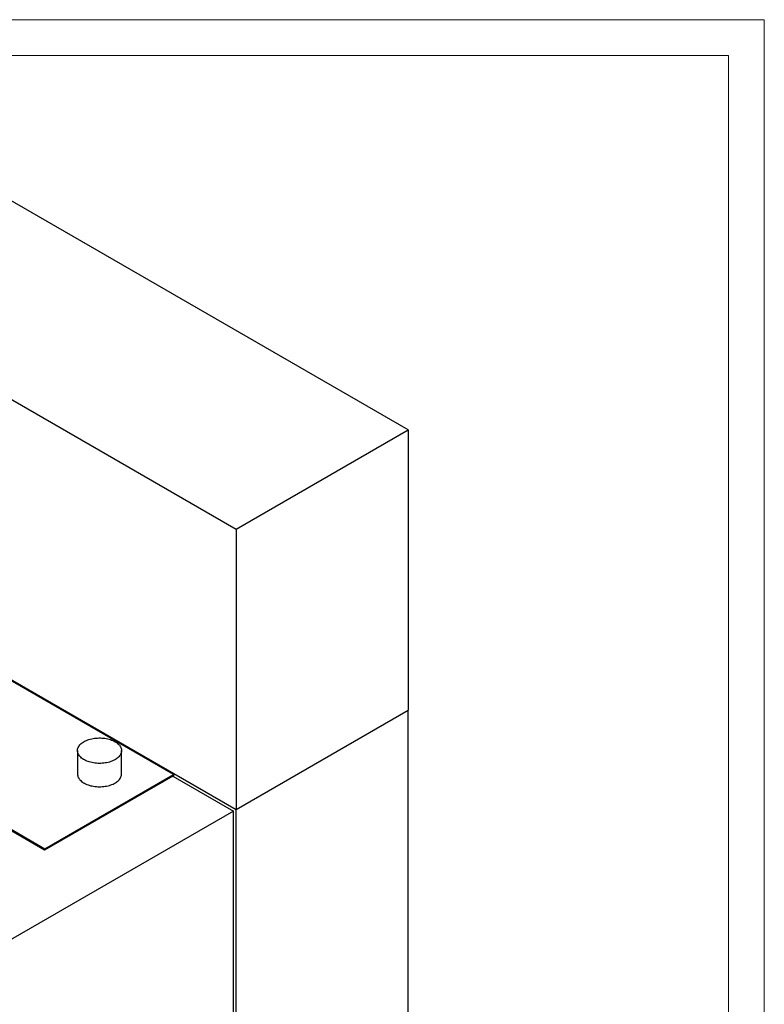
# Model space of a CAD drawing. Header units: millimetres. Extents: x 0 to 841, y 0 to 594.
# Tile 263 of 263: x 737 to 841, y 456 to 594. Entities that reach past the tile are written whole.
import ezdxf

# ---------------------------------------------------------------- set-up
doc = ezdxf.new("R2010")
doc.units = ezdxf.units.MM
doc.layers.add('TRAIT-FORT', color=4, linetype='Continuous', lineweight=25)

msp = doc.modelspace()

# ---------------------------------------------------------------- linework, layer by layer
at = {"color": 7, "linetype": 'Continuous', "lineweight": 18}
for p, q in [((841, 594), (0, 594)), ((841, 594), (841, 0)), ((836, 589), (5, 589)), ((836, 589), (836, 5))]:
    msp.add_line(p, q, dxfattribs=at)
at = {"layer": 'TRAIT-FORT', "color": 4, "linetype": 'Continuous', "lineweight": 25}
for p, q in [((791.2, 536.645), (715.115, 580.568)), ((691.073, 566.689), (767.158, 522.766)), ((767.158, 522.766), (791.2, 536.645)), ((791.2, 536.645), (791.2, 497.451)), ((691.073, 527.495), (767.158, 483.573)), ((758.39, 488.471), (691.498, 527.087)), ((767.158, 522.766), (767.158, 483.573)), ((673.537, 516.719), (740.429, 478.103)), ((767.158, 483.573), (791.2, 497.451)), ((791.2, 425.596), (791.2, 497.451)), ((744.972, 491.811), (744.972, 488.544)), ((751.132, 488.544), (751.132, 491.811)), ((740.36, 477.899), (723.389, 487.696)), ((758.32, 488.268), (740.36, 477.899)), ((740.429, 478.103), (758.39, 488.471)), ((758.32, 488.268), (766.806, 483.369)), ((758.39, 488.471), (758.39, 488.227)), ((766.806, 483.369), (734.703, 464.837)), ((766.806, 413.147), (766.806, 483.369)), ((767.158, 412.465), (767.158, 483.573)), ((740.429, 478.103), (740.429, 477.939))]:
    msp.add_line(p, q, dxfattribs=at)
at = {"layer": 'TRAIT-FORT', "color": 4, "linetype": 'Continuous', "lineweight": 25, "flags": 128}
for points in [[(750.23, 493.068), (750.372, 492.98), (750.503, 492.887), (750.624, 492.789), (750.732, 492.687), (750.829, 492.58), (750.912, 492.47), (750.983, 492.357), (751.04, 492.242), (751.084, 492.124), (751.113, 492.005), (751.129, 491.886), (751.131, 491.766), (751.119, 491.646), (751.092, 491.526), (751.052, 491.409), (750.998, 491.293), (750.931, 491.179), (750.851, 491.068), (750.758, 490.961), (750.652, 490.857), (750.535, 490.758), (750.406, 490.664), (750.266, 490.575), (750.117, 490.491), (749.958, 490.414), (749.79, 490.343), (749.614, 490.278), (749.432, 490.221), (749.243, 490.171), (749.048, 490.128), (748.849, 490.093), (748.647, 490.066), (748.441, 490.047), (748.234, 490.036), (748.026, 490.033), (747.818, 490.038), (747.611, 490.051), (747.407, 490.072), (747.205, 490.101), (747.007, 490.138), (746.814, 490.183), (746.626, 490.235), (746.445, 490.294), (746.271, 490.36), (746.106, 490.433), (745.949, 490.512), (745.802, 490.596), (745.665, 490.687), (745.539, 490.783), (745.425, 490.883), (745.322, 490.987), (745.232, 491.096), (745.155, 491.207), (745.091, 491.321), (745.04, 491.438), (745.004, 491.556), (744.981, 491.676), (744.972, 491.796), (744.977, 491.916), (744.997, 492.035), (745.03, 492.154), (745.077, 492.271), (745.138, 492.386), (745.211, 492.498), (745.298, 492.607), (745.398, 492.713), (745.509, 492.814), (745.632, 492.911), (745.767, 493.003), (745.911, 493.089), (746.066, 493.169), (746.229, 493.244), (746.401, 493.312), (746.58, 493.372), (746.766, 493.426), (746.958, 493.473), (747.155, 493.512), (747.356, 493.543), (747.56, 493.566), (747.766, 493.581), (747.974, 493.588), (748.182, 493.587), (748.389, 493.578), (748.595, 493.561), (748.799, 493.536), (748.999, 493.503), (749.195, 493.462), (749.385, 493.413), (749.569, 493.358), (749.747, 493.295), (749.917, 493.226), (750.078, 493.15), (750.23, 493.068)], [(744.972, 488.544), (744.972, 488.529), (744.981, 488.409), (745.004, 488.29), (745.04, 488.172), (745.091, 488.055), (745.155, 487.941), (745.232, 487.829), (745.322, 487.721), (745.425, 487.617), (745.539, 487.516), (745.665, 487.421), (745.802, 487.33), (745.949, 487.245), (746.106, 487.166), (746.271, 487.094), (746.445, 487.028), (746.626, 486.968), (746.814, 486.916), (747.007, 486.872), (747.205, 486.835), (747.407, 486.806), (747.611, 486.785), (747.818, 486.771), (748.026, 486.766), (748.234, 486.769), (748.441, 486.781), (748.647, 486.8), (748.849, 486.827), (749.048, 486.862), (749.243, 486.905), (749.432, 486.955), (749.614, 487.012), (749.79, 487.077), (749.958, 487.148), (750.117, 487.225), (750.266, 487.309), (750.406, 487.398), (750.535, 487.492), (750.652, 487.591), (750.758, 487.695), (750.851, 487.802), (750.931, 487.913), (750.998, 488.026), (751.052, 488.142), (751.092, 488.26), (751.119, 488.379), (751.131, 488.499), (751.132, 488.544)]]:
    msp.add_lwpolyline(points, dxfattribs=at)

doc.saveas('drawing.dxf')
